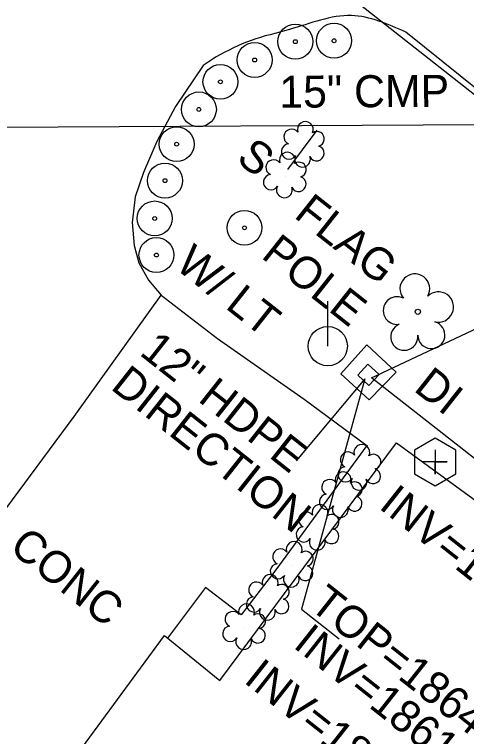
# Model space of a CAD drawing. Extents: x 553786 to 558838, y 502329 to 507342.
# Drawn here: x 557797.6 to 557854.1, y 506619.3 to 506709.4 of the extents above; entities that cross this region are included whole.
import ezdxf

# ---------------------------------------------------------------- set-up
doc = ezdxf.new("R2010")
doc.units = 0
for name, color, linetype in [('Exist Other Culture Located Object CELL', 7, 'Continuous'), ('Exist Other Culture Located Object Text', 7, 'Continuous'), ('Exist Other Culture Sign', 7, 'Continuous'), ('Exist Other Culture Sign Text', 7, 'Continuous'), ('Exist Roads Change in Surface Text', 7, 'Continuous'), ('Exist Structure Minor Drop Inlet', 7, 'Continuous'), ('Exist Structure Minor Drop Inlet Leader', 7, 'Continuous'), ('Exist Structure Minor Drop Inlet Text', 7, 'Continuous'), ('Exist Structure Minor Drop Inlet Top Elevation', 7, 'Continuous'), ('Exist Structure Minor Pipes CMP 15 Inch', 7, 'Continuous'), ('Exist Structure Minor Pipes CMP 15 Inch Invert', 7, 'Continuous'), ('Exist Structure Minor Pipes CMP 15 Inch Text', 7, 'Continuous'), ('Exist Structure Minor Pipes HDPE 12 Inch', 7, 'Continuous'), ('Exist Structure Minor Pipes HDPE 12 Inch Invert', 7, 'Continuous'), ('Exist Structure Minor Pipes HDPE 12 Inch Leader', 7, 'Continuous'), ('Exist Structure Minor Pipes HDPE 12 Inch Text', 7, 'Continuous'), ('Exist Utilities Power Pole Text', 7, 'Continuous'), ('Exist Vegetation Shrub CELL', 7, 'Continuous'), ('Exist Vegetation Tree CELL', 7, 'Continuous'), ('Prop Drainage Structure Pipe Alternate 36in', 7, 'Continuous'), ('Prop Drainage Structure Pipe RCP 15in Class III Label', 7, 'Continuous'), ('Prop Drainage Structure Pipe RCP 30in Class III Label', 7, 'Continuous'), ('Prop Drainage Structure Pipe RCP 42in Class III Label', 7, 'Continuous'), ('Prop Drainage Structure Plot Symbol 50 Scale', 7, 'Continuous'), ('Prop Erosion Rip Rap Pad Outlet for Jurisdictional Stream CELL', 7, 'Continuous'), ('Prop Erosion Rip Rap Single Stone CELL', 7, 'Continuous'), ('Prop Plan Preparation Cover Label', 7, 'Continuous')]:
    doc.layers.add(name, color=color, linetype=linetype)

# ---------------------------------------------------------------- blocks, each defined once
blk = doc.blocks.new('EXIST UTILITIES SANITARY SEWER CLEAN-OUT')
at = {"layer": 'Prop Drainage Structure Pipe RCP 30in Class III Label'}
blk.add_line((0, 0), (0, 0), dxfattribs=at)
blk.add_lwpolyline([(-0.0516, 0.0299), (-0.0517, -0.0297), (-0.0001, -0.0596), (0.0516, -0.0299), (0.0517, 0.0297), (0.0001, 0.0596)], close=True, dxfattribs=at)
blk.add_lwpolyline([(0, 0.0302), (0, -0.0302), (0, 0), (0.0302, 0), (-0.0302, 0)], dxfattribs=at)

msp = doc.modelspace()

# ---------------------------------------------------------------- linework, layer by layer
at = {"layer": 'Exist Other Culture Located Object CELL'}
for centre, radius in [((557832.732, 506706.038), 2.18), ((557837.571, 506706.152), 2.18), ((557827.651, 506703.751), 2.18), ((557832.732, 506706.038), 0.24), ((557837.571, 506706.152), 0.24), ((557823.376, 506701.021), 2.18), ((557827.651, 506703.751), 0.24), ((557823.376, 506701.021), 0.24), ((557820.685, 506697.577), 2.18), ((557820.685, 506697.577), 0.24), ((557817.905, 506693.241), 2.18), ((557817.905, 506693.241), 0.24), ((557816.45, 506688.687), 2.18), ((557816.45, 506688.687), 0.24), ((557815.166, 506683.964), 2.18), ((557815.166, 506683.964), 0.24), ((557826.38, 506682.798), 2.18), ((557826.38, 506682.798), 0.24), ((557815.381, 506679.392), 2.18), ((557815.381, 506679.392), 0.24)]:
    msp.add_circle(centre, radius, dxfattribs=at)
at = {"layer": 'Exist Other Culture Sign'}
msp.add_line((557831.815, 506690.089), (557835.442, 506694.977), dxfattribs=at)
at = {"layer": 'Exist Structure Minor Drop Inlet'}
msp.add_lwpolyline([(557843.213, 506664.496), (557841.918, 506663.124), (557840.521, 506664.413), (557841.789, 506665.768), (557843.213, 506664.496)], dxfattribs=at)
at = {"layer": 'Exist Structure Minor Drop Inlet Leader'}
msp.add_lwpolyline([(557841.409, 506663.933), (557833.483, 506635.18), (557838.19, 506631.459)], dxfattribs=at)
at = {"layer": 'Exist Structure Minor Pipes CMP 15 Inch'}
msp.add_line((557892.315, 506695.849), (557773.483, 506695.176), dxfattribs=at)
at = {"layer": 'Exist Structure Minor Pipes HDPE 12 Inch'}
for p, q in [((557841.409, 506663.933), (557832.833, 506653.708)), ((557883.881, 506631.464), (557842.252, 506664.054))]:
    msp.add_line(p, q, dxfattribs=at)
at = {"layer": 'Exist Structure Minor Pipes HDPE 12 Inch Leader'}
msp.add_lwpolyline([(557842.252, 506664.054), (557859.058, 506671.99), (557863.764, 506668.268)], dxfattribs=at)
at = {"layer": 'Exist Vegetation Shrub CELL'}
for p, q in [((557833.752, 506693.026), (557833.752, 506693.026)), ((557831.498, 506689.198), (557831.498, 506689.198)), ((557840.807, 506652.718), (557840.807, 506652.718)), ((557838.488, 506649.286), (557838.488, 506649.286)), ((557835.595, 506645.22), (557835.595, 506645.22)), ((557832.356, 506640.611), (557832.356, 506640.611)), ((557829.365, 506636.475), (557829.365, 506636.475)), ((557826.409, 506632.805), (557826.409, 506632.805))]:
    msp.add_line(p, q, dxfattribs=at)
for centre, radius, start, end in [((557833.981, 506695.067), 0.99, 334.83907, 200.47174), ((557832.27, 506694.153), 0.968, 35.89076, 245.42165), ((557835.424, 506693.895), 0.929, 284.45672, 126.08612), ((557831.952, 506692.322), 0.955, 95.10992, 327.95341), ((557835.389, 506692.097), 0.937, 204.99133, 73.46012), ((557831.727, 506691.239), 0.99, 334.83907, 200.47174), ((557833.624, 506691.343), 0.984, 151.27966, 21.38702), ((557830.015, 506690.325), 0.968, 35.89076, 245.42165), ((557833.17, 506690.067), 0.929, 284.45672, 126.08612), ((557829.697, 506688.494), 0.955, 95.10992, 327.95341), ((557833.135, 506688.269), 0.937, 204.99133, 73.46012), ((557831.369, 506687.515), 0.984, 151.27966, 21.38702), ((557841.035, 506654.758), 0.99, 334.83907, 200.47174), ((557839.324, 506653.845), 0.968, 35.89076, 245.42165), ((557842.479, 506653.587), 0.929, 284.45672, 126.08612), ((557839.006, 506652.014), 0.955, 95.10992, 327.95341), ((557842.444, 506651.789), 0.937, 204.99133, 73.46012), ((557838.717, 506651.326), 0.99, 334.83907, 200.47174), ((557837.006, 506650.413), 0.968, 35.89076, 245.42165), ((557840.16, 506650.155), 0.929, 284.45672, 126.08612), ((557840.678, 506651.034), 0.984, 151.27966, 21.38702), ((557836.688, 506648.582), 0.955, 95.10992, 327.95341), ((557840.125, 506648.357), 0.937, 204.99133, 73.46012), ((557835.824, 506647.26), 0.99, 334.83907, 200.47174), ((557834.112, 506646.347), 0.968, 35.89076, 245.42165), ((557838.36, 506647.602), 0.984, 151.27966, 21.38702), ((557837.267, 506646.089), 0.929, 284.45672, 126.08612), ((557833.795, 506644.515), 0.955, 95.10992, 327.95341), ((557837.232, 506644.291), 0.937, 204.99133, 73.46012), ((557832.585, 506642.651), 0.99, 334.83907, 200.47174), ((557835.467, 506643.536), 0.984, 151.27966, 21.38702), ((557830.873, 506641.738), 0.968, 35.89076, 245.42165), ((557834.028, 506641.48), 0.929, 284.45672, 126.08612), ((557830.556, 506639.906), 0.955, 95.10992, 327.95341), ((557833.993, 506639.682), 0.937, 204.99133, 73.46012), ((557829.594, 506638.515), 0.99, 334.83907, 200.47174), ((557832.227, 506638.927), 0.984, 151.27966, 21.38702), ((557827.883, 506637.602), 0.968, 35.89076, 245.42165), ((557831.037, 506637.344), 0.929, 284.45672, 126.08612), ((557827.565, 506635.771), 0.955, 95.10992, 327.95341), ((557831.002, 506635.546), 0.937, 204.99133, 73.46012), ((557826.637, 506634.845), 0.99, 334.83907, 200.47174), ((557824.926, 506633.932), 0.968, 35.89076, 245.42165), ((557829.237, 506634.791), 0.984, 151.27966, 21.38702), ((557828.081, 506633.674), 0.929, 284.45672, 126.08612), ((557824.608, 506632.1), 0.955, 95.10992, 327.95341), ((557828.046, 506631.876), 0.937, 204.99133, 73.46012), ((557826.28, 506631.121), 0.984, 151.27966, 21.38702)]:
    msp.add_arc(centre, radius, start, end, dxfattribs=at)
at = {"layer": 'Exist Vegetation Tree CELL'}
msp.add_line((557848.047, 506672.312), (557848.047, 506672.312), dxfattribs=at)
msp.add_circle((557848.047, 506672.312), 0.326, dxfattribs=at)
for centre, radius, start, end in [((557847.662, 506675.185), 1.856, 330.16508, 219.71335), ((557850.596, 506672.9), 1.899, 257.1011, 134.19993), ((557845.442, 506672.465), 1.727, 62.66361, 279.3457), ((557846.343, 506669.191), 1.689, 111.56708, 6.23104), ((557849.72, 506669.412), 1.698, 181.28216, 74.55999)]:
    msp.add_arc(centre, radius, start, end, dxfattribs=at)
at = {"layer": 'Prop Drainage Structure Pipe Alternate 36in'}
msp.add_line((557822.839, 506704.165), (557822.52, 506703.96), dxfattribs=at)
msp.add_lwpolyline([(557914.234, 506652.406), (557913.419, 506655.027), (557884.822, 506677.31), (557858, 506698.043), (557846.54, 506707.229)], dxfattribs=at)
msp.add_spline([(557846.54, 506707.229), (557839.737, 506709.299), (557832.007, 506707.562), (557827.202, 506706.19), (557822.839, 506704.165)], degree=3, dxfattribs=at)
at = {"layer": 'Prop Drainage Structure Pipe RCP 15in Class III Label'}
msp.add_line((557806.702, 506737.527), (557918.314, 506649.716), dxfattribs=at)
at = {"layer": 'Prop Drainage Structure Pipe RCP 42in Class III Label'}
msp.add_lwpolyline([(557787.269, 506635.143), (557795.005, 506645.626), (557805.092, 506659.256), (557815.961, 506674.374)], dxfattribs=at)
at = {"layer": 'Prop Drainage Structure Plot Symbol 50 Scale'}
for points in [[(557822.839, 506704.165), (557821.227, 506703.056), (557817.782, 506697.95), (557815.42, 506693.573), (557813.766, 506689.705), (557812.73, 506686.67), (557812.348, 506683.472), (557812.613, 506680.594), (557813.162, 506678.406), (557814.401, 506676.275), (557815.961, 506674.374), (557823.014, 506668.966), (557833.854, 506661.406), (557841.667, 506655.618), (557841.747, 506655.558)], [(557841.667, 506655.618), (557830.3, 506640.091), (557825.952, 506634.464), (557821.503, 506637.892), (557816.765, 506631.563)]]:
    msp.add_lwpolyline(points, dxfattribs=at)
at = {"layer": 'Prop Erosion Rip Rap Pad Outlet for Jurisdictional Stream CELL'}
msp.add_lwpolyline([(557879.807, 506630.873), (557852.181, 506592.697), (557846.145, 506596.898), (557800.028, 506533.439), (557763.516, 506559.979), (557816.37, 506631.885), (557823.285, 506626.255), (557845.369, 506655.959)], close=True, dxfattribs=at)
at = {"layer": 'Prop Erosion Rip Rap Single Stone CELL'}
msp.add_lwpolyline([(557841.665, 506668.198), (557845.34, 506664.767), (557841.968, 506661.319), (557838.419, 506664.582), (557841.665, 506668.198)], dxfattribs=at)
at = {"layer": 'Prop Plan Preparation Cover Label'}
for q in [(557836.786, 506673.647), (557836.786, 506668.022)]:
    msp.add_line((557836.786, 506668.022), q, dxfattribs=at)
msp.add_circle((557836.786, 506668.022), 2.45, dxfattribs=at)

# ---------------------------------------------------------------- block references
at = {"layer": 'Prop Drainage Structure Pipe RCP 30in Class III Label', "xscale": 50, "yscale": 50}
msp.add_blockref('EXIST UTILITIES SANITARY SEWER CLEAN-OUT', (557850.187, 506653.557), dxfattribs=at)

# ---------------------------------------------------------------- texts
at = {"layer": 'Exist Other Culture Located Object Text'}
for s, p in [('FLAG', (557832.433, 506684.185)), ('POLE', (557828.34, 506679.135))]:
    msp.add_text(s, height=4, rotation=321.66667, dxfattribs=at).set_placement(p)
at = {"layer": 'Exist Other Culture Sign Text'}
msp.add_text('S', height=4, rotation=321.66667, dxfattribs=at).set_placement((557825.209, 506691.176))
at = {"layer": 'Exist Roads Change in Surface Text'}
msp.add_text('CONC', height=4, rotation=321.66667, dxfattribs=at).set_placement((557796.829, 506642.576))
at = {"layer": 'Exist Structure Minor Drop Inlet Text'}
msp.add_text('DI', height=4, rotation=321.66667, dxfattribs=at).set_placement((557847.381, 506662.533))
at = {"layer": 'Exist Structure Minor Drop Inlet Top Elevation'}
msp.add_text("TOP=1864.31'", height=4, rotation=321.66667, dxfattribs=at).set_placement((557834.319, 506635.357))
at = {"layer": 'Exist Structure Minor Pipes CMP 15 Inch Invert'}
msp.add_text("INV=1866.44'", height=4, rotation=321.66667, dxfattribs=at).set_placement((557839.225, 506725.77))
at = {"layer": 'Exist Structure Minor Pipes CMP 15 Inch Text'}
msp.add_text('15" CMP', height=4, rotation=0.32449, dxfattribs=at).set_placement((557830.742, 506697.784))
at = {"layer": 'Exist Structure Minor Pipes HDPE 12 Inch Invert'}
for s, p in [('DIRECTION', (557809.52, 506662.75)), ("INV=1861.74'", (557843.037, 506647.858)), ("INV=1861.80'", (557832.328, 506630.489)), ("INV=1862.23'", (557826.164, 506626.115))]:
    msp.add_text(s, height=4, rotation=321.66667, dxfattribs=at).set_placement(p)
at = {"layer": 'Exist Structure Minor Pipes HDPE 12 Inch Text'}
msp.add_text('12" HDPE', height=4, rotation=321.66667, dxfattribs=at).set_placement((557813.127, 506667.026))
at = {"layer": 'Exist Utilities Power Pole Text'}
msp.add_text('W/ LT', height=4, rotation=321.66667, dxfattribs=at).set_placement((557817.559, 506677.828))

doc.saveas('drawing.dxf')
